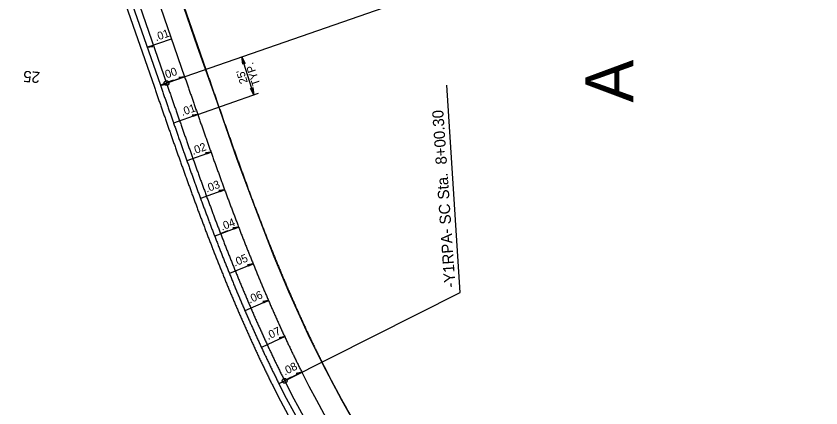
# Model space of a CAD drawing. Extents: x 2389099 to 2405615, y 552200 to 573532.
# Drawn here: x 2395958 to 2396460, y 554294 to 554539 of the extents above; entities that cross this region are included whole.
import ezdxf

# ---------------------------------------------------------------- set-up
doc = ezdxf.new("R2010")
doc.units = 0
for name, color, linetype in [('Old_Level_11', 7, 'Continuous'), ('Prop Dimension', 7, 'Continuous'), ('Prop EOT', 7, 'Continuous'), ('Prop Guardrail', 7, 'Continuous'), ('Prop Horizontal Alignment', 7, 'Continuous'), ('Prop Horizontal Alignment Curve and Spiral Data', 7, 'Continuous'), ('Prop Horizontal Alignment Tick Small', 7, 'Continuous'), ('Prop SBG', 7, 'Continuous'), ('Prop Super Arrow 1 Lane CELL', 7, 'Continuous'), ('Prop Superelevation Label', 7, 'Continuous')]:
    doc.layers.add(name, color=color, linetype=linetype)

msp = doc.modelspace()

# ---------------------------------------------------------------- linework, layer by layer
at = {"layer": 'Prop Dimension'}
for p, q in [((2396106.06, 554489.51), (2396098.38, 554513.19)), ((2396070.96, 554477.23), (2396108.84, 554490.48))]:
    msp.add_line(p, q, dxfattribs=at)
for points in [[(2396099.03, 554508.67), (2396098.38, 554513.19), (2396100.53, 554509.14), (2396099.6, 554509.44)], [(2396105.41, 554494.03), (2396106.06, 554489.51), (2396103.9, 554493.56), (2396104.84, 554493.26)]]:
    msp.add_lwpolyline(points, close=True, dxfattribs=at)
at = {"layer": 'Prop EOT'}
for p, q in [((2395878.96, 555072.46), (2396075.98, 554505.41)), ((2395865.73, 555067.87), (2396062.75, 554500.82)), ((2395943.41, 554795.55), (2396047.64, 554495.56)), ((2395958.49, 554739.95), (2396043.86, 554494.25))]:
    msp.add_line(p, q, dxfattribs=at)
for centre, radius, start, end in [((2396804.19, 554652.62), 734, 206.69831, 230.69056), ((2394828.31, 550434.92), 3879, 67.475, 106.78848), ((2396804.19, 554652.62), 748, 206.69831, 230.69056), ((2396804.19, 554652.62), 768, 206.69831, 230.69056), ((2396804.19, 554652.62), 764, 206.69831, 230.69056), ((2394828.31, 550434.92), 3867, 59.69891, 109.59769)]:
    msp.add_arc(centre, radius, start, end, dxfattribs=at)
for points in [[(2396075.98, 554505.41), (2396076.86, 554502.86), (2396077.75, 554500.31), (2396078.64, 554497.76), (2396079.52, 554495.21), (2396080.41, 554492.66), (2396081.3, 554490.12), (2396082.18, 554487.57), (2396083.07, 554485.03), (2396083.96, 554482.49), (2396084.85, 554479.95), (2396085.74, 554477.41), (2396086.63, 554474.87), (2396087.52, 554472.34), (2396088.41, 554469.8), (2396089.31, 554467.27), (2396090.2, 554464.74), (2396091.1, 554462.21), (2396092, 554459.69), (2396092.9, 554457.17), (2396093.8, 554454.64), (2396094.7, 554452.12), (2396095.61, 554449.61), (2396096.52, 554447.09), (2396097.43, 554444.58), (2396098.34, 554442.07), (2396099.26, 554439.56), (2396100.17, 554437.05), (2396101.1, 554434.55), (2396102.02, 554432.05), (2396102.95, 554429.55), (2396103.88, 554427.05), (2396104.81, 554424.56), (2396105.75, 554422.06), (2396106.69, 554419.57), (2396107.64, 554417.09), (2396108.58, 554414.6), (2396109.53, 554412.12), (2396110.49, 554409.65), (2396111.45, 554407.17), (2396112.41, 554404.7), (2396113.38, 554402.23), (2396114.36, 554399.76), (2396115.33, 554397.3), (2396116.31, 554394.84), (2396117.3, 554392.38), (2396118.29, 554389.93), (2396119.29, 554387.48), (2396120.29, 554385.04), (2396121.3, 554382.59), (2396122.31, 554380.15), (2396123.33, 554377.72), (2396124.35, 554375.29), (2396125.38, 554372.86), (2396126.41, 554370.43), (2396127.45, 554368.01), (2396128.5, 554365.6), (2396129.55, 554363.18), (2396130.61, 554360.77), (2396131.67, 554358.37), (2396132.74, 554355.97), (2396133.82, 554353.57), (2396134.9, 554351.18), (2396135.99, 554348.79), (2396137.09, 554346.41), (2396138.19, 554344.03), (2396139.3, 554341.66), (2396140.42, 554339.29), (2396141.55, 554336.92), (2396142.68, 554334.56), (2396143.82, 554332.21), (2396144.96, 554329.86), (2396146.12, 554327.51), (2396147.28, 554325.17), (2396148.47, 554322.8)], [(2396062.75, 554500.82), (2396063.64, 554498.26), (2396064.53, 554495.71), (2396065.41, 554493.16), (2396066.3, 554490.61), (2396067.19, 554488.06), (2396068.08, 554485.51), (2396068.96, 554482.96), (2396069.85, 554480.41), (2396070.74, 554477.87), (2396071.63, 554475.32), (2396072.53, 554472.78), (2396073.42, 554470.23), (2396074.31, 554467.69), (2396075.21, 554465.15), (2396076.11, 554462.61), (2396077, 554460.07), (2396077.9, 554457.53), (2396078.81, 554454.99), (2396079.71, 554452.46), (2396080.62, 554449.92), (2396081.53, 554447.39), (2396082.44, 554444.86), (2396083.35, 554442.33), (2396084.27, 554439.8), (2396085.19, 554437.27), (2396086.11, 554434.75), (2396087.03, 554432.22), (2396087.96, 554429.7), (2396088.89, 554427.18), (2396089.83, 554424.67), (2396090.76, 554422.15), (2396091.71, 554419.64), (2396092.65, 554417.12), (2396093.6, 554414.61), (2396094.55, 554412.1), (2396095.51, 554409.6), (2396096.47, 554407.1), (2396097.43, 554404.59), (2396098.4, 554402.09), (2396099.38, 554399.6), (2396100.35, 554397.1), (2396101.34, 554394.61), (2396102.33, 554392.12), (2396103.32, 554389.64), (2396104.32, 554387.15), (2396105.32, 554384.67), (2396106.33, 554382.19), (2396107.34, 554379.72), (2396108.36, 554377.24), (2396109.39, 554374.77), (2396110.42, 554372.31), (2396111.45, 554369.84), (2396112.49, 554367.38), (2396113.54, 554364.92), (2396114.6, 554362.47), (2396115.66, 554360.02), (2396116.73, 554357.57), (2396117.8, 554355.13), (2396118.88, 554352.69), (2396119.97, 554350.25), (2396121.06, 554347.82), (2396122.16, 554345.39), (2396123.27, 554342.96), (2396124.38, 554340.54), (2396125.5, 554338.12), (2396126.63, 554335.71), (2396127.77, 554333.3), (2396128.91, 554330.89), (2396130.06, 554328.49), (2396131.22, 554326.09), (2396132.39, 554323.7), (2396133.57, 554321.31), (2396134.75, 554318.93), (2396135.95, 554316.53)], [(2396043.86, 554494.25), (2396044.75, 554491.7), (2396045.63, 554489.15), (2396046.52, 554486.59), (2396047.41, 554484.04), (2396048.3, 554481.48), (2396049.19, 554478.93), (2396050.08, 554476.37), (2396050.97, 554473.82), (2396051.86, 554471.27), (2396052.76, 554468.71), (2396053.65, 554466.16), (2396054.55, 554463.6), (2396055.45, 554461.05), (2396056.35, 554458.49), (2396057.25, 554455.94), (2396058.15, 554453.39), (2396059.06, 554450.83), (2396059.97, 554448.28), (2396060.88, 554445.73), (2396061.79, 554443.18), (2396062.71, 554440.62), (2396063.62, 554438.07), (2396064.54, 554435.52), (2396065.47, 554432.97), (2396066.4, 554430.43), (2396067.33, 554427.88), (2396068.26, 554425.33), (2396069.2, 554422.78), (2396070.14, 554420.24), (2396071.08, 554417.69), (2396072.03, 554415.15), (2396072.98, 554412.61), (2396073.94, 554410.07), (2396074.9, 554407.53), (2396075.86, 554404.99), (2396076.83, 554402.45), (2396077.8, 554399.91), (2396078.78, 554397.38), (2396079.76, 554394.85), (2396080.75, 554392.31), (2396081.74, 554389.78), (2396082.74, 554387.25), (2396083.74, 554384.73), (2396084.75, 554382.2), (2396085.77, 554379.68), (2396086.79, 554377.16), (2396087.81, 554374.64), (2396088.84, 554372.12), (2396089.88, 554369.6), (2396090.92, 554367.09), (2396091.97, 554364.57), (2396093.03, 554362.07), (2396094.09, 554359.56), (2396095.16, 554357.05), (2396096.23, 554354.55), (2396097.31, 554352.05), (2396098.4, 554349.55), (2396099.5, 554347.06), (2396100.6, 554344.57), (2396101.71, 554342.08), (2396102.83, 554339.59), (2396103.95, 554337.11), (2396105.09, 554334.63), (2396106.23, 554332.15), (2396107.37, 554329.68), (2396108.53, 554327.2), (2396109.69, 554324.74), (2396110.86, 554322.27), (2396112.04, 554319.81), (2396113.23, 554317.35), (2396114.43, 554314.9), (2396115.64, 554312.45), (2396116.85, 554310.01), (2396118.07, 554307.58)], [(2396047.64, 554495.56), (2396048.53, 554493.01), (2396049.41, 554490.46), (2396050.3, 554487.9), (2396051.19, 554485.35), (2396052.08, 554482.8), (2396052.97, 554480.24), (2396053.86, 554477.69), (2396054.75, 554475.14), (2396055.64, 554472.59), (2396056.53, 554470.03), (2396057.43, 554467.48), (2396058.32, 554464.93), (2396059.22, 554462.38), (2396060.12, 554459.82), (2396061.02, 554457.27), (2396061.92, 554454.72), (2396062.83, 554452.17), (2396063.73, 554449.62), (2396064.64, 554447.07), (2396065.56, 554444.53), (2396066.47, 554441.98), (2396067.39, 554439.43), (2396068.31, 554436.89), (2396069.23, 554434.34), (2396070.15, 554431.8), (2396071.08, 554429.25), (2396072.01, 554426.71), (2396072.95, 554424.17), (2396073.89, 554421.63), (2396074.83, 554419.09), (2396075.78, 554416.55), (2396076.73, 554414.01), (2396077.68, 554411.48), (2396078.64, 554408.94), (2396079.6, 554406.41), (2396080.56, 554403.88), (2396081.54, 554401.35), (2396082.51, 554398.82), (2396083.49, 554396.3), (2396084.48, 554393.77), (2396085.47, 554391.25), (2396086.46, 554388.73), (2396087.46, 554386.21), (2396088.47, 554383.69), (2396089.48, 554381.17), (2396090.49, 554378.66), (2396091.51, 554376.15), (2396092.54, 554373.64), (2396093.58, 554371.13), (2396094.61, 554368.62), (2396095.66, 554366.12), (2396096.71, 554363.62), (2396097.77, 554361.12), (2396098.83, 554358.63), (2396099.91, 554356.13), (2396100.98, 554353.64), (2396102.07, 554351.16), (2396103.16, 554348.67), (2396104.26, 554346.19), (2396105.36, 554343.71), (2396106.47, 554341.24), (2396107.59, 554338.76), (2396108.72, 554336.29), (2396109.86, 554333.83), (2396111, 554331.36), (2396112.15, 554328.9), (2396113.31, 554326.45), (2396114.47, 554324), (2396115.65, 554321.55), (2396116.83, 554319.1), (2396118.02, 554316.66), (2396119.22, 554314.22), (2396120.43, 554311.79), (2396121.64, 554309.37)]]:
    msp.add_spline(points, degree=3, dxfattribs=at)
at = {"layer": 'Prop Guardrail'}
for p, q in [((2396070.79, 554519.52), (2396055.77, 554563.1)), ((2396083.3, 554484.47), (2396070.79, 554519.52)), ((2396095.37, 554449.88), (2396083.3, 554484.47)), ((2396106.13, 554420.87), (2396095.37, 554449.88)), ((2396118.64, 554388.47), (2396106.13, 554420.87)), ((2396127.92, 554366.68), (2396118.64, 554388.47)), ((2396141.03, 554337.82), (2396127.92, 554366.68)), ((2396149.13, 554321.62), (2396141.03, 554337.82)), ((2396161.06, 554298.65), (2396149.13, 554321.62)), ((2396175.2, 554274.21), (2396161.06, 554298.65))]:
    msp.add_line(p, q, dxfattribs=at)
at = {"layer": 'Prop Horizontal Alignment'}
msp.add_line((2395854.4, 555063.93), (2396051.42, 554496.88), dxfattribs=at)
msp.add_arc((2396804.19, 554652.62), 760, 206.69831, 230.69056, dxfattribs=at)
msp.add_spline([(2396051.42, 554496.88), (2396052.3, 554494.32), (2396053.19, 554491.77), (2396054.08, 554489.22), (2396054.97, 554486.67), (2396055.85, 554484.11), (2396056.74, 554481.56), (2396057.63, 554479.01), (2396058.52, 554476.46), (2396059.42, 554473.91), (2396060.31, 554471.35), (2396061.2, 554468.8), (2396062.1, 554466.25), (2396062.99, 554463.7), (2396063.89, 554461.16), (2396064.79, 554458.61), (2396065.69, 554456.06), (2396066.6, 554453.51), (2396067.5, 554450.97), (2396068.41, 554448.42), (2396069.32, 554445.87), (2396070.23, 554443.33), (2396071.15, 554440.79), (2396072.07, 554438.25), (2396072.99, 554435.7), (2396073.91, 554433.17), (2396074.84, 554430.63), (2396075.77, 554428.09), (2396076.7, 554425.55), (2396077.64, 554423.02), (2396078.58, 554420.48), (2396079.52, 554417.95), (2396080.47, 554415.42), (2396081.42, 554412.89), (2396082.38, 554410.36), (2396083.34, 554407.83), (2396084.3, 554405.31), (2396085.27, 554402.79), (2396086.24, 554400.27), (2396087.22, 554397.75), (2396088.2, 554395.23), (2396089.19, 554392.71), (2396090.18, 554390.2), (2396091.18, 554387.69), (2396092.18, 554385.18), (2396093.19, 554382.67), (2396094.2, 554380.16), (2396095.22, 554377.66), (2396096.24, 554375.16), (2396097.27, 554372.66), (2396098.31, 554370.16), (2396099.35, 554367.67), (2396100.4, 554365.18), (2396101.45, 554362.69), (2396102.51, 554360.2), (2396103.58, 554357.72), (2396104.65, 554355.24), (2396105.73, 554352.76), (2396106.82, 554350.29), (2396107.91, 554347.81), (2396109.01, 554345.35), (2396110.12, 554342.88), (2396111.24, 554340.42), (2396112.36, 554337.96), (2396113.49, 554335.5), (2396114.63, 554333.05), (2396115.77, 554330.6), (2396116.92, 554328.16), (2396118.08, 554325.72), (2396119.25, 554323.28), (2396120.43, 554320.85), (2396121.61, 554318.42), (2396122.81, 554316), (2396124.01, 554313.57), (2396125.22, 554311.16)], degree=3, dxfattribs=at)
at = {"layer": 'Prop Horizontal Alignment Curve and Spiral Data'}
for p, q in [((2396052.83, 554497.37), (2396197.5, 554547.63)), ((2396234.8, 554366.27), (2396226.56, 554495.5)), ((2396126.56, 554311.83), (2396234.8, 554366.27))]:
    msp.add_line(p, q, dxfattribs=at)
for centre in [(2396051.42, 554496.88), (2396125.22, 554311.16)]:
    msp.add_circle(centre, 1.5, dxfattribs=at)
at = {"layer": 'Prop Horizontal Alignment Tick Small'}
for p, q in [((2396051.32, 554497.16), (2396056.04, 554498.8)), ((2396085.16, 554403.07), (2396089.83, 554404.86)), ((2396125.08, 554311.43), (2396129.55, 554313.67))]:
    msp.add_line(p, q, dxfattribs=at)
at = {"layer": 'Prop SBG'}
msp.add_arc((2396804.19, 554652.62), 734, 206.69831, 222.14362, dxfattribs=at)
msp.add_spline([(2396075.98, 554505.41), (2396076.86, 554502.86), (2396077.75, 554500.31), (2396078.64, 554497.76), (2396079.52, 554495.21), (2396080.41, 554492.66), (2396081.3, 554490.12), (2396082.18, 554487.57), (2396083.07, 554485.03), (2396083.96, 554482.49), (2396084.85, 554479.95), (2396085.74, 554477.41), (2396086.63, 554474.87), (2396087.52, 554472.34), (2396088.41, 554469.8), (2396089.31, 554467.27), (2396090.2, 554464.74), (2396091.1, 554462.21), (2396092, 554459.69), (2396092.9, 554457.17), (2396093.8, 554454.64), (2396094.7, 554452.12), (2396095.61, 554449.61), (2396096.52, 554447.09), (2396097.43, 554444.58), (2396098.34, 554442.07), (2396099.26, 554439.56), (2396100.17, 554437.05), (2396101.1, 554434.55), (2396102.02, 554432.05), (2396102.95, 554429.55), (2396103.88, 554427.05), (2396104.81, 554424.56), (2396105.75, 554422.06), (2396106.69, 554419.57), (2396107.64, 554417.09), (2396108.58, 554414.6), (2396109.53, 554412.12), (2396110.49, 554409.65), (2396111.45, 554407.17), (2396112.41, 554404.7), (2396113.38, 554402.23), (2396114.36, 554399.76), (2396115.33, 554397.3), (2396116.31, 554394.84), (2396117.3, 554392.38), (2396118.29, 554389.93), (2396119.29, 554387.48), (2396120.29, 554385.04), (2396121.3, 554382.59), (2396122.31, 554380.15), (2396123.33, 554377.72), (2396124.35, 554375.29), (2396125.38, 554372.86), (2396126.41, 554370.43), (2396127.45, 554368.01), (2396128.5, 554365.6), (2396129.55, 554363.18), (2396130.61, 554360.77), (2396131.67, 554358.37), (2396132.74, 554355.97), (2396133.82, 554353.57), (2396134.9, 554351.18), (2396135.99, 554348.79), (2396137.09, 554346.41), (2396138.19, 554344.03), (2396139.3, 554341.66), (2396140.42, 554339.29), (2396141.55, 554336.92), (2396142.68, 554334.56), (2396143.82, 554332.21), (2396144.96, 554329.86), (2396146.12, 554327.51), (2396147.28, 554325.17), (2396148.47, 554322.8)], degree=3, dxfattribs=at)
at = {"layer": 'Prop Super Arrow 1 Lane CELL'}
for p, q in [((2396039.43, 554519.18), (2396054.55, 554524.43)), ((2396047.64, 554495.57), (2396062.75, 554500.82)), ((2396062.75, 554500.82), (2396051.42, 554496.88)), ((2396070.96, 554477.23), (2396055.86, 554471.95)), ((2396079.26, 554453.73), (2396064.19, 554448.35)), ((2396087.73, 554430.34), (2396072.71, 554424.81)), ((2396096.47, 554407.1), (2396081.53, 554401.35)), ((2396105.57, 554384.05), (2396090.75, 554378.03)), ((2396115.13, 554361.25), (2396100.44, 554354.89)), ((2396125.22, 554338.73), (2396110.71, 554331.98)), ((2396135.94, 554316.55), (2396121.64, 554309.36))]:
    msp.add_line(p, q, dxfattribs=at)
for points in [[(2396039.43, 554519.18), (2396043, 554519.58), (2396042.22, 554520.15)], [(2396062.75, 554500.82), (2396059.18, 554500.43), (2396059.96, 554499.85)], [(2396047.64, 554495.57), (2396051.21, 554495.96), (2396050.42, 554496.54)], [(2396070.96, 554477.23), (2396067.4, 554476.83), (2396068.18, 554476.26)], [(2396079.26, 554453.73), (2396075.69, 554453.3), (2396076.48, 554452.74)], [(2396087.73, 554430.34), (2396084.17, 554429.88), (2396084.96, 554429.32)], [(2396096.47, 554407.1), (2396092.91, 554406.59), (2396093.71, 554406.04)], [(2396105.57, 554384.05), (2396102.03, 554383.48), (2396102.84, 554382.94)], [(2396115.13, 554361.25), (2396111.6, 554360.59), (2396112.42, 554360.07)], [(2396125.22, 554338.73), (2396121.71, 554337.98), (2396122.55, 554337.48)], [(2396135.94, 554316.55), (2396132.45, 554315.69), (2396133.3, 554315.23)]]:
    msp.add_lwpolyline(points, close=True, dxfattribs=at)

# ---------------------------------------------------------------- texts
at = {"layer": 'Old_Level_11'}
for s, p in [('TYP.', (2396110.05, 554496.12)), ("25'", (2396102.24, 554497.42))]:
    msp.add_text(s, height=5, rotation=108.383, dxfattribs=at).set_placement(p)
at = {"layer": 'Prop Horizontal Alignment Curve and Spiral Data'}
for s, height, rotation, p in [('A', 30, 90, (2396342.98, 554484.7)), ('25', 7, 175.3445, (2395972.69, 554503.76)), ('-Y1RPA- SC Sta.  8+00.30', 7, 93.9783, (2396231.92, 554369.48))]:
    msp.add_text(s, height=height, rotation=rotation, dxfattribs=at).set_placement(p)
at = {"layer": 'Prop Superelevation Label'}
for s, rotation, p in [('.01', 19.1594, (2396044.96, 554522.96)), ('00', 19.1594, (2396051.53, 554499.72)), ('.01', 19.2772, (2396061.34, 554476.3)), ('.02', 19.6305, (2396068.03, 554452.04)), ('.03', 20.2195, (2396076.59, 554428.54)), ('.04', 21.044, (2396086.12, 554404.8)), ('.05', 22.1041, (2396094.14, 554382.39)), ('.06', 23.3999, (2396103.49, 554359.33)), ('.07', 24.9312, (2396114.86, 554336.6)), ('.08', 26.6981, (2396125.33, 554314.42))]:
    msp.add_text(s, height=5, rotation=rotation, dxfattribs=at).set_placement(p)

doc.saveas('drawing.dxf')
